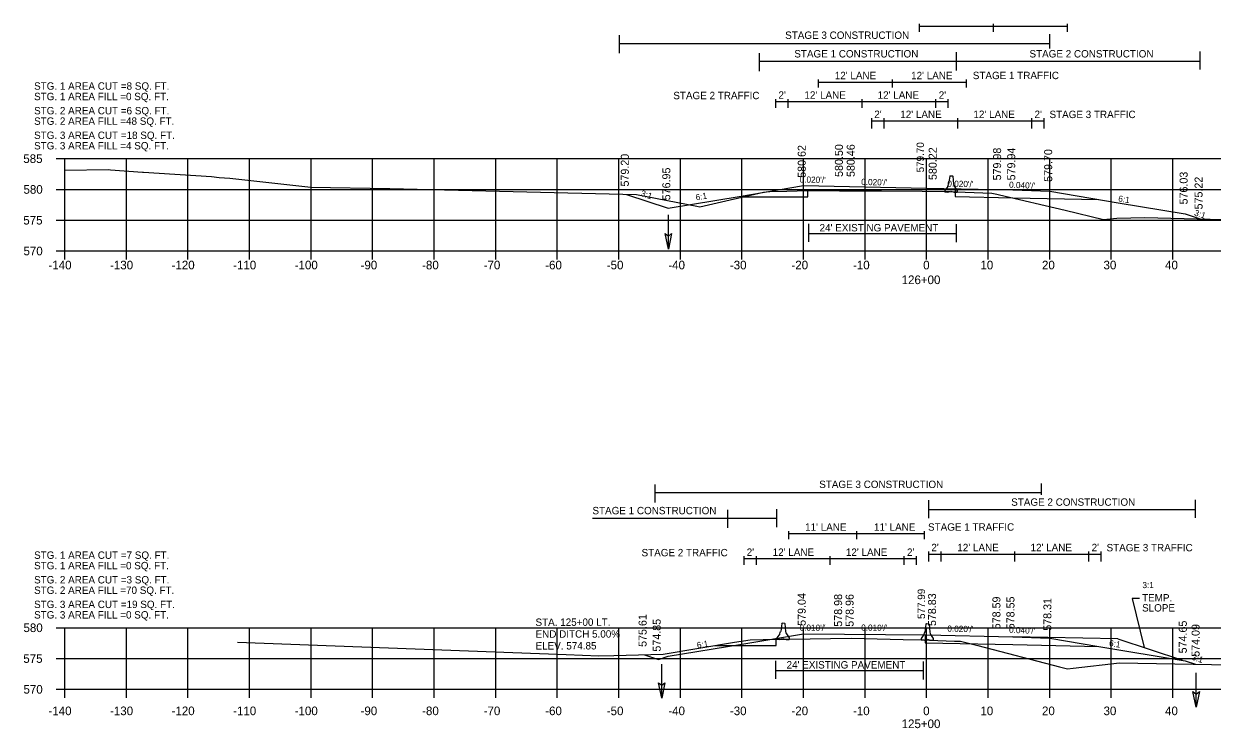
# Model space of a CAD drawing. Extents: x 642114 to 642416, y 286928 to 293347.
# Drawn here: x 642113.6 to 642306.6, y 291625.5 to 291739.9 of the extents above; entities that cross this region are included whole.
import ezdxf

# ---------------------------------------------------------------- set-up
doc = ezdxf.new("R2010")
doc.units = 0
for name, color, linetype in [('59', 7, 'Continuous'), ('Level 43', 7, 'Continuous'), ('Level 58', 7, 'Continuous'), ('R_Axis', 7, 'Continuous'), ('R_Axis Annot', 7, 'Continuous'), ('R_Draft', 7, 'Continuous'), ('R_Exist Surface', 7, 'Continuous'), ('R_Exist Surface Annot', 7, 'Continuous'), ('R_Fin Surface', 7, 'Continuous'), ('R_Grid', 7, 'Continuous'), ('R_MOT Barrier', 7, 'Continuous'), ('R_Xsect Elev', 7, 'Continuous'), ('R_Xsect Slope', 7, 'Continuous')]:
    doc.layers.add(name, color=color, linetype=linetype)

# ---------------------------------------------------------------- blocks, each defined once
blk = doc.blocks.new('BARRIER WALL X-SECTION')
at = {"layer": 'R_MOT Barrier'}
for p, q in [((0.8, 2.59), (0.63, 1.29)), ((0.8, 2.59), (0.87, 2.65)), ((0.87, 2.65), (1.24, 2.64)), ((1.24, 2.64), (1.31, 2.58)), ((1.31, 2.58), (1.42, 1.27)), ((0.48, 0.9), (0, 0.25)), ((0, 0.25), (0, 0)), ((0.5, -0.01), (0, 0)), ((0.5, -0.01), (1, 0.15)), ((1, 0.15), (1.5, -0.03)), ((1.56, 0.88), (2, 0.21)), ((2, 0.21), (2, -0.04)), ((1.5, -0.03), (2, -0.04))]:
    blk.add_line(p, q, dxfattribs=at)
for centre, start, end in [((-0.2, 1.39), 323.8622, 352.8452), ((2.25, 1.34), 184.8632, 213.8462)]:
    blk.add_arc(centre, 0.833, start, end, dxfattribs=at)
blk = doc.blocks.new('FA')
at = {"layer": 'Level 43'}
blk.add_lwpolyline([(7.94, 0), (0, 0)], dxfattribs=at)
at = {"layer": 'Level 58'}
blk.add_lwpolyline([(4.34, 0.75), (7.94, 0), (4.34, -0.75), (4.94, 0)], close=True, dxfattribs=at)

msp = doc.modelspace()

# ---------------------------------------------------------------- linework, layer by layer
at = {"layer": 'R_Axis'}
for p, q in [((642118.84, 291718.02), (642120.24, 291718.02)), ((642120.24, 291703.02), (642120.24, 291718.02)), ((642118.84, 291713.02), (642120.24, 291713.02)), ((642118.84, 291708.02), (642120.24, 291708.02)), ((642118.84, 291703.02), (642120.24, 291703.02)), ((642120.24, 291703.02), (642400.24, 291703.02)), ((642120.24, 291701.62), (642120.24, 291703.02)), ((642130.24, 291701.62), (642130.24, 291703.02)), ((642140.24, 291701.62), (642140.24, 291703.02)), ((642150.24, 291701.62), (642150.24, 291703.02)), ((642160.24, 291701.62), (642160.24, 291703.02)), ((642170.24, 291701.62), (642170.24, 291703.02)), ((642180.24, 291701.62), (642180.24, 291703.02)), ((642190.24, 291701.62), (642190.24, 291703.02)), ((642200.24, 291701.62), (642200.24, 291703.02)), ((642210.24, 291701.62), (642210.24, 291703.02)), ((642220.24, 291701.62), (642220.24, 291703.02)), ((642230.24, 291701.62), (642230.24, 291703.02)), ((642240.24, 291701.62), (642240.24, 291703.02)), ((642250.24, 291701.62), (642250.24, 291703.02)), ((642260.24, 291701.62), (642260.24, 291703.02)), ((642270.24, 291701.62), (642270.24, 291703.02)), ((642280.24, 291701.62), (642280.24, 291703.02)), ((642290.24, 291701.62), (642290.24, 291703.02)), ((642300.24, 291701.62), (642300.24, 291703.02)), ((642118.84, 291641.81), (642120.24, 291641.81)), ((642120.24, 291631.81), (642120.24, 291641.81)), ((642118.84, 291636.81), (642120.24, 291636.81)), ((642118.84, 291631.81), (642120.24, 291631.81)), ((642120.24, 291631.81), (642400.24, 291631.81)), ((642120.24, 291630.41), (642120.24, 291631.81)), ((642130.24, 291630.41), (642130.24, 291631.81)), ((642140.24, 291630.41), (642140.24, 291631.81)), ((642150.24, 291630.41), (642150.24, 291631.81)), ((642160.24, 291630.41), (642160.24, 291631.81)), ((642170.24, 291630.41), (642170.24, 291631.81)), ((642180.24, 291630.41), (642180.24, 291631.81)), ((642190.24, 291630.41), (642190.24, 291631.81)), ((642200.24, 291630.41), (642200.24, 291631.81)), ((642210.24, 291630.41), (642210.24, 291631.81)), ((642220.24, 291630.41), (642220.24, 291631.81)), ((642230.24, 291630.41), (642230.24, 291631.81)), ((642240.24, 291630.41), (642240.24, 291631.81)), ((642250.24, 291630.41), (642250.24, 291631.81)), ((642260.24, 291630.41), (642260.24, 291631.81)), ((642270.24, 291630.41), (642270.24, 291631.81)), ((642280.24, 291630.41), (642280.24, 291631.81)), ((642290.24, 291630.41), (642290.24, 291631.81)), ((642300.24, 291630.41), (642300.24, 291631.81))]:
    msp.add_line(p, q, dxfattribs=at)
at = {"layer": 'R_Exist Surface'}
for points in [[(642264.9, 291713.15), (642264.9, 291711.86)], [(642264.9, 291711.86), (642274.24, 291711.67), (642288.23, 291711.39)], [(642259.99, 291640.65), (642259.99, 291639.36)], [(642259.99, 291639.36), (642274.24, 291639.07), (642288.23, 291638.79)]]:
    msp.add_lwpolyline(points, dxfattribs=at)
at = {"layer": 'R_Exist Surface Annot'}
for points in [[(642120.24, 291716.14), (642127.34, 291716.25), (642127.34, 291716.25), (642127.67, 291716.23), (642132.84, 291715.83), (642133.01, 291715.85), (642144.08, 291715.12), (642145.33, 291714.98), (642147.03, 291714.84), (642160.19, 291713.4), (642173.04, 291713.18), (642213.12, 291712.18), (642222.91, 291710.28), (642223.38, 291710.18), (642224.11, 291710.35), (642233.72, 291712.59), (642234.19, 291712.63), (642234.79, 291712.7), (642237.55, 291712.76), (642240.87, 291712.83), (642246.08, 291712.81), (642252.9, 291712.8), (642259.53, 291712.72), (642263.96, 291712.68), (642266.52, 291712.58), (642270.86, 291712.41), (642271.65, 291712.25), (642272.06, 291712.16), (642282.76, 291709.64), (642288.99, 291708.16), (642291.15, 291708.35), (642295.71, 291708.48), (642306.32, 291708.2), (642334.41, 291707.46)], [(642148.31, 291639.47), (642201.69, 291637.46), (642207, 291637.25), (642209.41, 291637.29), (642217.44, 291637.5), (642229.02, 291639.48), (642231.55, 291639.86), (642235.8, 291639.94), (642236.27, 291639.95), (642237.99, 291639.97), (642247.99, 291640.12), (642256.42, 291639.9), (642259.33, 291639.83), (642264.76, 291639.64), (642265.73, 291639.62), (642268.54, 291638.91), (642281.81, 291635.47), (642283.12, 291635.13), (642284.06, 291635.24), (642291.6, 291636.11), (642312.55, 291635.76)]]:
    msp.add_lwpolyline(points, dxfattribs=at)
at = {"layer": 'R_Fin Surface'}
for points in [[(642211.5, 291712.22), (642218.24, 291709.97), (642229.79, 291711.9), (642240.24, 291713.64)], [(642240.24, 291713.64), (642260.24, 291713.24), (642274.24, 291712.96), (642280.24, 291712.72), (642291.38, 291710.86), (642302.24, 291709.05), (642304.68, 291708.24)], [(642214.39, 291637.42), (642216.68, 291636.66), (642218.24, 291637.18), (642230.2, 291639.17), (642240.24, 291640.84)], [(642240.24, 291640.84), (642260.24, 291640.64), (642274.24, 291640.36), (642280.24, 291640.12), (642288.23, 291638.79), (642302.24, 291636.46), (642303.91, 291635.9)]]:
    msp.add_lwpolyline(points, dxfattribs=at)
at = {"layer": 'R_Grid'}
for p, q in [((642120.24, 291718.02), (642400.24, 291718.02)), ((642120.24, 291703.02), (642120.24, 291718.02)), ((642130.24, 291703.02), (642130.24, 291718.02)), ((642140.24, 291703.02), (642140.24, 291718.02)), ((642150.24, 291703.02), (642150.24, 291718.02)), ((642160.24, 291703.02), (642160.24, 291718.02)), ((642170.24, 291703.02), (642170.24, 291718.02)), ((642180.24, 291703.02), (642180.24, 291718.02)), ((642190.24, 291703.02), (642190.24, 291718.02)), ((642200.24, 291703.02), (642200.24, 291718.02)), ((642210.24, 291703.02), (642210.24, 291718.02)), ((642220.24, 291703.02), (642220.24, 291718.02)), ((642230.24, 291703.02), (642230.24, 291718.02)), ((642240.24, 291703.02), (642240.24, 291718.02)), ((642250.24, 291703.02), (642250.24, 291718.02)), ((642260.24, 291703.02), (642260.24, 291718.02)), ((642270.24, 291703.02), (642270.24, 291718.02)), ((642280.24, 291703.02), (642280.24, 291718.02)), ((642290.24, 291703.02), (642290.24, 291718.02)), ((642300.24, 291703.02), (642300.24, 291718.02)), ((642120.24, 291713.02), (642400.24, 291713.02)), ((642120.24, 291708.02), (642400.24, 291708.02)), ((642120.24, 291703.02), (642400.24, 291703.02)), ((642120.24, 291641.81), (642400.24, 291641.81)), ((642120.24, 291631.81), (642120.24, 291641.81)), ((642130.24, 291631.81), (642130.24, 291641.81)), ((642140.24, 291631.81), (642140.24, 291641.81)), ((642150.24, 291631.81), (642150.24, 291641.81)), ((642160.24, 291631.81), (642160.24, 291641.81)), ((642170.24, 291631.81), (642170.24, 291641.81)), ((642180.24, 291631.81), (642180.24, 291641.81)), ((642190.24, 291631.81), (642190.24, 291641.81)), ((642200.24, 291631.81), (642200.24, 291641.81)), ((642210.24, 291631.81), (642210.24, 291641.81)), ((642220.24, 291631.81), (642220.24, 291641.81)), ((642230.24, 291631.81), (642230.24, 291641.81)), ((642240.24, 291631.81), (642240.24, 291641.81)), ((642250.24, 291631.81), (642250.24, 291641.81)), ((642260.24, 291631.81), (642260.24, 291641.81)), ((642270.24, 291631.81), (642270.24, 291641.81)), ((642280.24, 291631.81), (642280.24, 291641.81)), ((642290.24, 291631.81), (642290.24, 291641.81)), ((642300.24, 291631.81), (642300.24, 291641.81)), ((642120.24, 291636.81), (642400.24, 291636.81)), ((642120.24, 291631.81), (642400.24, 291631.81))]:
    msp.add_line(p, q, dxfattribs=at)
at = {"layer": 'R_Xsect Elev'}
for p, q in [((642259.11, 291738.62), (642259.11, 291739.94)), ((642259.11, 291739.52), (642283.11, 291739.52)), ((642271.11, 291738.62), (642271.11, 291739.94)), ((642283.11, 291738.62), (642283.11, 291739.94)), ((642210.33, 291735.15), (642210.33, 291738.08)), ((642280.24, 291735.94), (642280.24, 291738.22)), ((642210.33, 291736.73), (642280.24, 291736.73)), ((642233.09, 291732.23), (642233.09, 291735.16)), ((642265.1, 291732.37), (642265.1, 291735.3)), ((642304.68, 291732.5), (642304.68, 291735.43)), ((642233.09, 291733.84), (642265.1, 291733.84)), ((642265.1, 291733.84), (642304.68, 291733.84)), ((642242.7, 291729.57), (642242.7, 291730.89)), ((642242.7, 291730.47), (642266.7, 291730.47)), ((642254.7, 291729.57), (642254.7, 291730.89)), ((642266.7, 291729.57), (642266.7, 291730.89)), ((642235.75, 291726.28), (642235.75, 291727.71)), ((642235.75, 291727.3), (642263.75, 291727.3)), ((642237.75, 291726.28), (642237.75, 291727.71)), ((642249.75, 291726.28), (642249.75, 291727.71)), ((642261.75, 291726.28), (642261.75, 291727.71)), ((642263.75, 291726.28), (642263.75, 291727.71)), ((642251.32, 291722.93), (642251.32, 291724.58)), ((642251.32, 291724.17), (642279.32, 291724.17)), ((642253.32, 291722.93), (642253.32, 291724.58)), ((642265.32, 291722.93), (642265.32, 291724.58)), ((642277.32, 291722.93), (642277.32, 291724.58)), ((642279.32, 291722.93), (642279.32, 291724.58)), ((642241.1, 291704.52), (642241.1, 291707.44)), ((642241.1, 291705.87), (642265.1, 291705.87)), ((642265.1, 291704.43), (642265.1, 291707.36)), ((642216.12, 291662.18), (642216.12, 291665.11)), ((642216.12, 291663.76), (642278.88, 291663.76)), ((642278.88, 291663.39), (642278.88, 291665.25)), ((642260.59, 291659.63), (642260.59, 291662.56)), ((642303.91, 291659.68), (642303.91, 291662.6)), ((642205.95, 291659.63), (642235.88, 291659.63)), ((642227.92, 291658.03), (642227.92, 291660.95)), ((642235.88, 291658.17), (642235.88, 291661.09)), ((642260.59, 291661.01), (642303.91, 291661.01)), ((642237.88, 291656.21), (642237.88, 291657.53)), ((642237.88, 291657.11), (642259.88, 291657.11)), ((642248.88, 291656.21), (642248.88, 291657.53)), ((642259.88, 291656.21), (642259.88, 291657.53)), ((642260.59, 291652.55), (642260.59, 291654.21)), ((642260.59, 291653.79), (642288.59, 291653.79)), ((642262.59, 291652.55), (642262.59, 291654.21)), ((642274.59, 291652.55), (642274.59, 291654.21)), ((642286.59, 291652.55), (642286.59, 291654.21)), ((642288.59, 291652.55), (642288.59, 291654.21)), ((642230.59, 291652.02), (642230.59, 291653.45)), ((642230.59, 291653.04), (642258.59, 291653.04)), ((642232.59, 291652.02), (642232.59, 291653.45)), ((642244.59, 291652.02), (642244.59, 291653.45)), ((642256.59, 291652.02), (642256.59, 291653.45)), ((642258.59, 291652.02), (642258.59, 291653.45)), ((642291.33, 291640.02), (642274.24, 291640.36)), ((642291.33, 291640.02), (642301.81, 291636.53)), ((642235.74, 291633.51), (642235.74, 291636.43)), ((642235.74, 291634.86), (642259.74, 291634.86)), ((642259.74, 291633.42), (642259.74, 291636.35))]:
    msp.add_line(p, q, dxfattribs=at)
for points in [[(642230.38, 291711.81), (642240.92, 291711.81), (642240.92, 291712.81)], [(642293.62, 291646.56), (642295.58, 291638.6)], [(642294.84, 291646.56), (642293.62, 291646.56)], [(642225.85, 291638.94), (642235.8, 291638.94), (642235.8, 291639.94)]]:
    msp.add_lwpolyline(points, dxfattribs=at)

# ---------------------------------------------------------------- block references
for p in [(642263.19, 291712.6), (642235.9, 291639.94), (642259.33, 291639.83)]:
    msp.add_blockref('BARRIER WALL X-SECTION', p, dxfattribs=at)
at = {"layer": 'R_Xsect Elev', "xscale": 0.7, "yscale": 0.7}
for p, rotation in [((642218.28, 291708.88), -90.00000000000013), ((642217.21, 291635.92), -90.00000000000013), ((642304.03, 291634.47), -90.00000000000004)]:
    msp.add_blockref('FA', p, dxfattribs=dict(at, rotation=rotation))

# ---------------------------------------------------------------- texts
at = {"layer": '59'}
for s, p in [(' 580.50', (642246.64, 291714.57)), (' 580.46', (642248.56, 291714.56)), (' 580.22', (642261.88, 291714.07)), (' 579.98', (642272.34, 291714)), (' 579.94', (642274.64, 291714.01)), (' 579.70', (642280.64, 291713.77)), (' 576.03', (642302.64, 291710.1)), (' 575.22', (642305.07, 291709.29)), (' 578.98', (642246.51, 291641.5)), (' 578.96', (642248.38, 291641.49)), (' 578.83', (642261.77, 291641.6)), (' 578.59', (642272.23, 291641.08)), (' 578.55', (642274.51, 291641.08)), (' 578.31', (642280.51, 291640.84)), (' 574.65', (642302.51, 291637.17)), (' 574.09', (642304.59, 291636.61))]:
    msp.add_text(s, height=1.3, rotation=90, dxfattribs=at).set_placement(p)
at = {"layer": 'R_Axis Annot'}
for s, p in [('585', (642113.49, 291717.32)), ('580', (642113.52, 291712.32)), ('575', (642113.49, 291707.32)), ('570', (642113.52, 291702.32)), ('-140', (642117.58, 291700.04)), ('-130', (642127.58, 291700.04)), ('-120', (642137.58, 291700.04)), ('-110', (642147.58, 291700.04)), ('-100', (642157.58, 291700.04)), ('-90', (642168.28, 291700.04)), ('-80', (642178.28, 291700.04)), ('-70', (642188.28, 291700.04)), ('-60', (642198.28, 291700.04)), ('-50', (642208.28, 291700.04)), ('-40', (642218.28, 291700.04)), ('-30', (642228.28, 291700.04)), ('-20', (642238.28, 291700.04)), ('-10', (642248.28, 291700.04)), ('0', (642259.68, 291700.04)), ('10', (642268.98, 291700.04)), ('20', (642278.98, 291700.04)), ('30', (642288.98, 291700.04)), ('40', (642298.98, 291700.04)), ('126+00', (642256.18, 291697.64)), ('580', (642113.52, 291641.11)), ('575', (642113.49, 291636.11)), ('570', (642113.52, 291631.11)), ('-140', (642117.58, 291627.61)), ('-130', (642127.58, 291627.61)), ('-120', (642137.58, 291627.61)), ('-110', (642147.58, 291627.61)), ('-100', (642157.58, 291627.61)), ('-90', (642168.28, 291627.61)), ('-80', (642178.28, 291627.61)), ('-70', (642188.28, 291627.61)), ('-60', (642198.28, 291627.61)), ('-50', (642208.28, 291627.61)), ('-40', (642218.28, 291627.61)), ('-30', (642228.28, 291627.61)), ('-20', (642238.28, 291627.61)), ('-10', (642248.28, 291627.61)), ('0', (642259.68, 291627.61)), ('10', (642268.98, 291627.61)), ('20', (642278.98, 291627.61)), ('30', (642288.98, 291627.61)), ('40', (642298.98, 291627.61)), ('125+00', (642256.18, 291625.51))]:
    msp.add_text(s, height=1.4, dxfattribs=at).set_placement(p)
at = {"layer": 'R_Draft'}
for s, p in [('STG. 1 AREA CUT =8 SQ. FT.', (642115.24, 291729.22)), ('STG. 1 AREA FILL =0 SQ. FT.', (642115.24, 291727.52)), ('STG. 2 AREA CUT =6 SQ. FT.', (642115.24, 291725.22)), ('STG. 2 AREA FILL =48 SQ. FT.', (642115.24, 291723.52)), ('STG. 3 AREA CUT =18 SQ. FT.', (642115.24, 291721.22)), ('STG. 3 AREA FILL =4 SQ. FT.', (642115.24, 291719.52)), ('STG. 1 AREA CUT =7 SQ. FT.', (642115.24, 291653.01)), ('STG. 1 AREA FILL =0 SQ. FT.', (642115.24, 291651.31)), ('STG. 2 AREA CUT =3 SQ. FT.', (642115.24, 291649.01)), ('STG. 2 AREA FILL =70 SQ. FT.', (642115.24, 291647.31)), ('STG. 3 AREA CUT =19 SQ. FT.', (642115.24, 291645.01)), ('STG. 3 AREA FILL =0 SQ. FT.', (642115.24, 291643.31))]:
    msp.add_text(s, height=1.2, dxfattribs=at).set_placement(p)
at = {"layer": 'R_Xsect Elev'}
for s, p in [('STAGE 3 CONSTRUCTION', (642237.26, 291737.48)), ('STAGE 1 CONSTRUCTION', (642238.75, 291734.46)), ('STAGE 2 CONSTRUCTION', (642276.95, 291734.46)), ("12' LANE", (642245.32, 291730.93)), ("12' LANE", (642257.72, 291730.93)), ('STAGE 1 TRAFFIC', (642267.74, 291730.94)), ('STAGE 2 TRAFFIC', (642219.09, 291727.68)), ("2'", (642236.17, 291727.76)), ("12' LANE", (642240.39, 291727.76)), ("12' LANE", (642252.28, 291727.76)), ("2'", (642262.21, 291727.76)), ("2'", (642251.74, 291724.63)), ("12' LANE", (642255.96, 291724.63)), ("12' LANE", (642267.85, 291724.63)), ("2'", (642277.77, 291724.63)), ('STAGE 3 TRAFFIC', (642280.2, 291724.61)), ("24' EXISTING PAVEMENT", (642242.85, 291706.2)), ('STAGE 3 CONSTRUCTION', (642242.79, 291664.51)), ('STAGE 1 CONSTRUCTION', (642205.95, 291660.25)), ('STAGE 2 CONSTRUCTION', (642273.98, 291661.63)), ("11' LANE", (642240.5, 291657.57)), ("11' LANE", (642251.69, 291657.57)), ('STAGE 1 TRAFFIC', (642260.47, 291657.58)), ('STAGE 2 TRAFFIC', (642213.93, 291653.42)), ("2'", (642231.01, 291653.49)), ("12' LANE", (642235.23, 291653.49)), ("12' LANE", (642247.12, 291653.49)), ("2'", (642257.05, 291653.49)), ("2'", (642261.01, 291654.25)), ("12' LANE", (642265.23, 291654.25)), ("12' LANE", (642277.12, 291654.25)), ("2'", (642287.05, 291654.25)), ('STAGE 3 TRAFFIC', (642289.47, 291654.23)), ('TEMP.', (642295.24, 291646.08)), ('SLOPE', (642295.24, 291644.45)), ("24' EXISTING PAVEMENT", (642237.49, 291635.19))]:
    msp.add_text(s, height=1.2, dxfattribs=at).set_placement(p)
for s, height, rotation, p in [(' 580.62', 1.3, 90, (642240.6, 291714.43)), ('579.70', 1.2, 90, (642259.81, 291715.79)), (' 579.20', 1.3, 90, (642211.86, 291713.01)), (' 576.95', 1.3, 90, (642218.6, 291710.77)), ('577.99', 1.2, 90, (642259.98, 291643.24)), (' 579.04', 1.3, 90, (642240.6, 291641.64)), ('STA. 125+00 LT.', 1.2, 0.107, (642196.7, 291642.11)), (' 575.61', 1.3, 90, (642214.75, 291638.22)), (' 574.85', 1.3, 90, (642217.04, 291637.45)), ('END DITCH 5.00%', 1.2, 0.107, (642196.71, 291640.19)), ('ELEV. 574.85', 1.2, 0.107, (642196.71, 291638.27))]:
    msp.add_text(s, height=height, rotation=rotation, dxfattribs=at).set_placement(p)
at = {"layer": 'R_Xsect Slope'}
for s, rotation, p in [("0.020'/'", 358.853, (642239.6, 291714.15)), ("0.020'/'", 358.8542, (642249.6, 291713.75)), ("0.020'/'", 358.8542, (642263.6, 291713.47)), ("0.040'/'", 357.7094, (642273.62, 291713.29)), ('3:1', 341.5668, (642213.7, 291711.99)), ('6:1', 9.4642, (642222.8, 291711.23)), ('6:1', 350.5358, (642291.32, 291711.08)), ('3:1', 341.5668, (642303.62, 291708.82)), ('3:1', 0.32, (642295.3, 291648.25)), ("0.010'/'", 359.4229, (642239.59, 291641.35)), ("0.010'/'", 359.4239, (642249.6, 291641.35)), ("0.020'/'", 358.8542, (642263.6, 291641.18)), ("0.040'/'", 357.7094, (642273.62, 291640.99)), ('6:1', 9.4642, (642223, 291638.47)), ('6:1', 350.5358, (642289.82, 291638.87)), ('3:1', 341.5668, (642303.23, 291636.65))]:
    msp.add_text(s, height=1, rotation=rotation, dxfattribs=at).set_placement(p)

doc.saveas('drawing.dxf')
